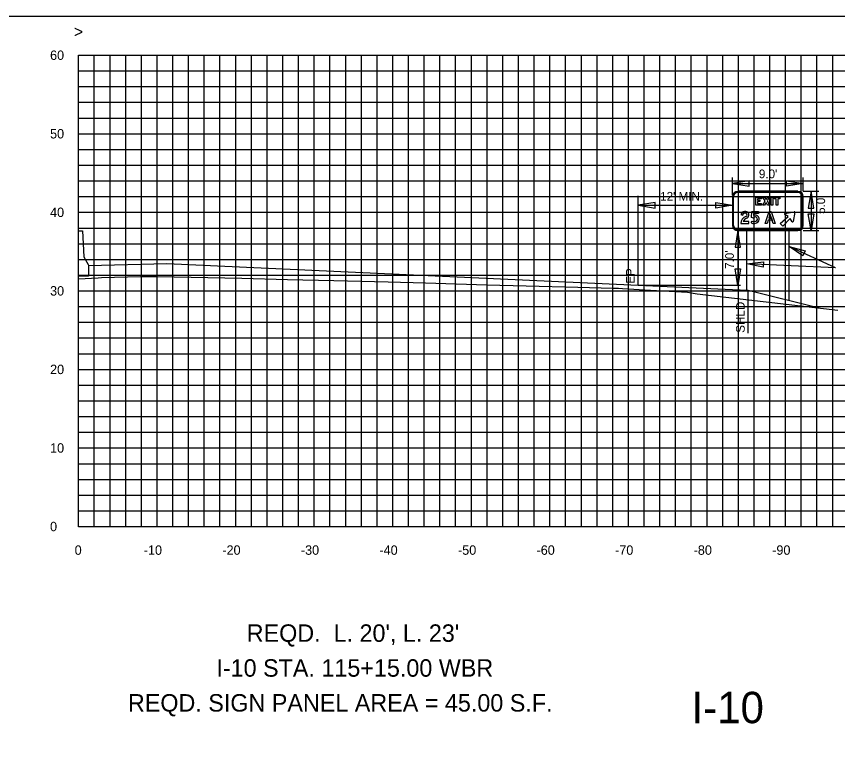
# Model space of a CAD drawing. Extents: x 2193008 to 2198143, y 1236112 to 1237864.
# Drawn here: x 2195380.9 to 2195485.4, y 1237228.8 to 1237323 of the extents above; entities that cross this region are included whole.
import ezdxf

# ---------------------------------------------------------------- set-up
doc = ezdxf.new("R2010")
doc.units = 0
for name, color, linetype in [('3', 7, 'Continuous'), ('31', 7, 'Continuous'), ('60', 7, 'Continuous'), ('Default', 7, 'Continuous'), ('GSBWFILL', 7, 'Continuous'), ('GSCOLORFILL', 7, 'Continuous'), ('GSDIMS', 7, 'Continuous'), ('GSOUTLINE', 7, 'Continuous'), ('Level 33', 7, 'Continuous'), ('Level 55', 7, 'Continuous'), ('Level 61', 7, 'Continuous'), ('LIMT-CSLINE', 7, 'Continuous'), ('M-ROADS', 7, 'Continuous')]:
    doc.layers.add(name, color=color, linetype=linetype)

msp = doc.modelspace()

# ---------------------------------------------------------------- linework, layer by layer
msp.add_lwpolyline([(2195228.78, 1237133.05), (2195528.78, 1237133.05), (2195528.78, 1237323.05), (2195228.78, 1237323.05)], close=True)
at = {"layer": '3'}
for p, q in [((2195460.03, 1237288.79), (2195460.03, 1237300.19)), ((2195485.14, 1237291.02), (2195479.22, 1237293.76)), ((2195485.14, 1237291.02), (2195473.83, 1237291.57))]:
    msp.add_line(p, q, dxfattribs=at)
at = {"layer": '60'}
for p, q in [((2195388.78, 1237258.11), (2195388.78, 1237318.11)), ((2195388.78, 1237258.05), (2195388.78, 1237258.11)), ((2195388.78, 1237258.11), (2195518.78, 1237258.11)), ((2195398.78, 1237258.05), (2195398.78, 1237258.11)), ((2195408.78, 1237258.05), (2195408.78, 1237258.11)), ((2195418.78, 1237258.05), (2195418.78, 1237258.11)), ((2195428.78, 1237258.05), (2195428.78, 1237258.11)), ((2195438.78, 1237258.05), (2195438.78, 1237258.11)), ((2195448.78, 1237258.05), (2195448.78, 1237258.11)), ((2195458.78, 1237258.05), (2195458.78, 1237258.11)), ((2195468.78, 1237258.05), (2195468.78, 1237258.11)), ((2195478.78, 1237258.05), (2195478.78, 1237258.11))]:
    msp.add_line(p, q, dxfattribs=at)
msp.add_lwpolyline([(2195483.22, 1237285.85), (2195474.03, 1237288.15), (2195472.03, 1237288.24), (2195460.03, 1237288.79), (2195448.03, 1237289.33), (2195436.03, 1237289.88), (2195424.03, 1237290.43), (2195412.03, 1237290.98), (2195400.03, 1237291.53), (2195390.03, 1237291.28), (2195390.03, 1237289.97), (2195388.78, 1237289.97)], dxfattribs=at)
at = {"layer": 'Default'}
msp.add_lwpolyline([(2195388.78, 1237295.73), (2195389.28, 1237295.73), (2195389.46, 1237292.45), (2195390.01, 1237291.45), (2195390.03, 1237291.28), (2195390.03, 1237289.97), (2195388.78, 1237289.97)], dxfattribs=at)
at = {"layer": 'GSBWFILL'}
for p, q in [((2195473.1, 1237297.82), (2195473.33, 1237297.74)), ((2195474.11, 1237296.94), (2195473.38, 1237296.94)), ((2195474.41, 1237296.75), (2195474.51, 1237296.97)), ((2195474.51, 1237296.97), (2195474.51, 1237296.97))]:
    msp.add_line(p, q, dxfattribs=at)
for points in [[(2195475.72, 1237300.03), (2195475.72, 1237299.83), (2195475.19, 1237299.83), (2195475.19, 1237299.67), (2195475.49, 1237299.67), (2195475.49, 1237299.47), (2195475.19, 1237299.47), (2195475.19, 1237299.23), (2195475.73, 1237299.23), (2195475.73, 1237299.03), (2195474.99, 1237299.03), (2195474.99, 1237300.03)], [(2195476.5, 1237299.03), (2195476.3, 1237299.36), (2195476.1, 1237299.03), (2195475.87, 1237299.03), (2195476.19, 1237299.55), (2195475.89, 1237300.03), (2195476.13, 1237300.03), (2195476.3, 1237299.74), (2195476.48, 1237300.03), (2195476.71, 1237300.03), (2195476.42, 1237299.55), (2195476.74, 1237299.03)], [(2195476.95, 1237300.03), (2195477.15, 1237300.03), (2195477.15, 1237299.03), (2195476.95, 1237299.03)], [(2195477.8, 1237299.03), (2195477.6, 1237299.03), (2195477.6, 1237299.83), (2195477.33, 1237299.83), (2195477.33, 1237300.03), (2195478.07, 1237300.03), (2195478.07, 1237299.83), (2195477.8, 1237299.83)], [(2195476.18, 1237296.7), (2195476.69, 1237298.2), (2195476.94, 1237298.2), (2195477.45, 1237296.7), (2195477.2, 1237296.7), (2195476.81, 1237297.83), (2195476.65, 1237297.35), (2195476.98, 1237297.35), (2195477.06, 1237297.11), (2195476.57, 1237297.11), (2195476.43, 1237296.7)]]:
    msp.add_lwpolyline(points, close=True, dxfattribs=at)
for points in [[(2195474.69, 1237297.36), (2195474.45, 1237297.43), (2195474.48, 1237298.2), (2195475.34, 1237298.2), (2195475.34, 1237297.96), (2195474.71, 1237297.96), (2195474.7, 1237297.7)], [(2195478.69, 1237297.96), (2195479.89, 1237298.19)], [(2195479.97, 1237298.11), (2195479.73, 1237296.92)], [(2195473.09, 1237296.7), (2195474.11, 1237296.7), (2195474.11, 1237296.94)], [(2195479.61, 1237296.9), (2195479.35, 1237297.32), (2195478.45, 1237296.35), (2195478.11, 1237296.68), (2195479.09, 1237297.58), (2195478.67, 1237297.84)]]:
    msp.add_lwpolyline(points, dxfattribs=at)
for centre, major_axis, ratio, start_param, end_param in [((2195473.59, 1237297.72), (0, 0.502), 0.999995, 0.087066, 1.367251), ((2195473.59, 1237297.72), (0, 0.262), 0.999995, 0.087066, 1.512721), ((2195473.6, 1237297.64), (0, 0.588), 0.999995, 5.803457, 6.370252), ((2195473.6, 1237297.64), (0, 0.348), 0.999995, 5.803457, 6.370252), ((2195473.67, 1237297.77), (0, 0.202), 0.999995, 3.458109, 5.803457), ((2195473.67, 1237297.77), (0, 0.442), 0.999995, 3.458123, 5.803457), ((2195478.7, 1237297.89), (0.0674, 0), 0.992222, 1.762394, 4.16288), ((2195479.9, 1237298.12), (0.0674, 0), 0.992222, 6.091588, 8.045579), ((2195474.02, 1237296.69), (0, 0.929), 0.999995, 0.316557, 1.561011), ((2195474.02, 1237296.69), (0, 0.689), 0.999995, 0.316562, 1.201505), ((2195474.74, 1237297.44), (0, 0.764), 0.999998, 2.690083, 3.916786), ((2195474.74, 1237297.44), (0, 0.524), 0.999998, 2.690083, 3.916786), ((2195474.93, 1237297.25), (0, 0.262), 0.999998, 3.916786, 7.426824), ((2195474.93, 1237297.25), (0, 0.502), 0.999998, 3.916786, 6.750783), ((2195479.67, 1237296.94), (0.0674, 0), 0.992222, 3.691101, 6.091588)]:
    msp.add_ellipse(centre, major_axis=major_axis, ratio=ratio, start_param=start_param, end_param=end_param, dxfattribs=at)
at = {"layer": 'GSCOLORFILL'}
for p, q in [((2195472.03, 1237300.11), (2195472.03, 1237296.45)), ((2195472.16, 1237296.45), (2195472.16, 1237300.11)), ((2195480.36, 1237300.78), (2195472.7, 1237300.78)), ((2195472.7, 1237300.66), (2195480.36, 1237300.66)), ((2195480.9, 1237300.11), (2195480.9, 1237296.45)), ((2195481.02, 1237296.45), (2195481.02, 1237300.11)), ((2195473.1, 1237297.82), (2195473.33, 1237297.74)), ((2195474.11, 1237296.94), (2195473.38, 1237296.94)), ((2195474.41, 1237296.75), (2195474.51, 1237296.97)), ((2195474.51, 1237296.97), (2195474.51, 1237296.97)), ((2195472.7, 1237295.79), (2195472.7, 1237295.91)), ((2195480.36, 1237295.91), (2195472.7, 1237295.91)), ((2195472.7, 1237295.91), (2195472.7, 1237295.79)), ((2195472.7, 1237295.79), (2195480.36, 1237295.79))]:
    msp.add_line(p, q, dxfattribs=at)
for points in [[(2195475.72, 1237300.03), (2195475.72, 1237299.83), (2195475.19, 1237299.83), (2195475.19, 1237299.67), (2195475.49, 1237299.67), (2195475.49, 1237299.47), (2195475.19, 1237299.47), (2195475.19, 1237299.23), (2195475.73, 1237299.23), (2195475.73, 1237299.03), (2195474.99, 1237299.03), (2195474.99, 1237300.03)], [(2195476.5, 1237299.03), (2195476.3, 1237299.36), (2195476.1, 1237299.03), (2195475.87, 1237299.03), (2195476.19, 1237299.55), (2195475.89, 1237300.03), (2195476.13, 1237300.03), (2195476.3, 1237299.74), (2195476.48, 1237300.03), (2195476.71, 1237300.03), (2195476.42, 1237299.55), (2195476.74, 1237299.03)], [(2195476.95, 1237300.03), (2195477.15, 1237300.03), (2195477.15, 1237299.03), (2195476.95, 1237299.03)], [(2195477.8, 1237299.03), (2195477.6, 1237299.03), (2195477.6, 1237299.83), (2195477.33, 1237299.83), (2195477.33, 1237300.03), (2195478.07, 1237300.03), (2195478.07, 1237299.83), (2195477.8, 1237299.83)], [(2195476.18, 1237296.7), (2195476.69, 1237298.2), (2195476.94, 1237298.2), (2195477.45, 1237296.7), (2195477.2, 1237296.7), (2195476.81, 1237297.83), (2195476.65, 1237297.35), (2195476.98, 1237297.35), (2195477.06, 1237297.11), (2195476.57, 1237297.11), (2195476.43, 1237296.7)]]:
    msp.add_lwpolyline(points, close=True, dxfattribs=at)
for points in [[(2195474.69, 1237297.36), (2195474.45, 1237297.43), (2195474.48, 1237298.2), (2195475.34, 1237298.2), (2195475.34, 1237297.96), (2195474.71, 1237297.96), (2195474.7, 1237297.7)], [(2195478.69, 1237297.96), (2195479.89, 1237298.19)], [(2195479.97, 1237298.11), (2195479.73, 1237296.92)], [(2195473.09, 1237296.7), (2195474.11, 1237296.7), (2195474.11, 1237296.94)], [(2195479.61, 1237296.9), (2195479.35, 1237297.32), (2195478.45, 1237296.35), (2195478.11, 1237296.68), (2195479.09, 1237297.58), (2195478.67, 1237297.84)]]:
    msp.add_lwpolyline(points, dxfattribs=at)
for centre, radius, start, end in [((2195472.7, 1237300.11), 0.666, 90, 180), ((2195472.7, 1237300.11), 0.541, 90, 180), ((2195480.36, 1237300.11), 0.666, 0, 90), ((2195480.36, 1237300.11), 0.541, 0, 90), ((2195472.7, 1237296.45), 0.666, 180, 270), ((2195472.7, 1237296.45), 0.541, 180, 270), ((2195480.36, 1237296.45), 0.666, 270, 0), ((2195480.36, 1237296.45), 0.541, 270, 0)]:
    msp.add_arc(centre, radius, start, end, dxfattribs=at)
for centre, major_axis, ratio, start_param, end_param in [((2195473.59, 1237297.72), (0, 0.502), 0.999995, 0.087066, 1.367251), ((2195473.59, 1237297.72), (0, 0.262), 0.999995, 0.087066, 1.512721), ((2195473.6, 1237297.64), (0, 0.588), 0.999995, 5.803457, 6.370252), ((2195473.6, 1237297.64), (0, 0.348), 0.999995, 5.803457, 6.370252), ((2195473.67, 1237297.77), (0, 0.202), 0.999995, 3.458109, 5.803457), ((2195473.67, 1237297.77), (0, 0.442), 0.999995, 3.458123, 5.803457), ((2195478.7, 1237297.89), (0.0674, 0), 0.992222, 1.762394, 4.16288), ((2195479.9, 1237298.12), (0.0674, 0), 0.992222, 6.091588, 8.045579), ((2195474.02, 1237296.69), (0, 0.929), 0.999995, 0.316557, 1.561011), ((2195474.02, 1237296.69), (0, 0.689), 0.999995, 0.316562, 1.201505), ((2195474.74, 1237297.44), (0, 0.764), 0.999998, 2.690083, 3.916786), ((2195474.74, 1237297.44), (0, 0.524), 0.999998, 2.690083, 3.916786), ((2195474.93, 1237297.25), (0, 0.262), 0.999998, 3.916786, 7.426824), ((2195474.93, 1237297.25), (0, 0.502), 0.999998, 3.916786, 6.750783), ((2195479.67, 1237296.94), (0.0674, 0), 0.992222, 3.691101, 6.091588)]:
    msp.add_ellipse(centre, major_axis=major_axis, ratio=ratio, start_param=start_param, end_param=end_param, dxfattribs=at)
at = {"layer": 'GSDIMS'}
for p, q in [((2195472.03, 1237300.28), (2195472.03, 1237302.52)), ((2195481.02, 1237300.78), (2195481.02, 1237302.52)), ((2195472.03, 1237301.76), (2195481.02, 1237301.76)), ((2195481.03, 1237300.78), (2195483, 1237300.78)), ((2195482.02, 1237300.78), (2195482.02, 1237295.79)), ((2195472.7, 1237295.79), (2195472.7, 1237288.79)), ((2195473.83, 1237288.15), (2195473.83, 1237295.79)), ((2195479.22, 1237286.85), (2195479.22, 1237295.79)), ((2195481.03, 1237295.79), (2195483, 1237295.79)), ((2195473.05, 1237288.79), (2195460.03, 1237288.79)), ((2195474.03, 1237282.73), (2195474.03, 1237288.15))]:
    msp.add_line(p, q, dxfattribs=at)
for points in [[(2195472.03, 1237301.76), (2195474.16, 1237301.42), (2195474.16, 1237302.11)], [(2195481.02, 1237301.76), (2195478.9, 1237301.42), (2195478.9, 1237302.11)], [(2195482.02, 1237300.78), (2195481.67, 1237298.65), (2195482.36, 1237298.65)], [(2195460.03, 1237299), (2195462.16, 1237298.65), (2195462.16, 1237299.34)], [(2195472.03, 1237299), (2195469.91, 1237298.65), (2195469.91, 1237299.34)], [(2195482.02, 1237295.79), (2195481.67, 1237297.91), (2195482.36, 1237297.91)], [(2195472.7, 1237295.79), (2195472.35, 1237293.66), (2195473.05, 1237293.66)], [(2195479.22, 1237293.76), (2195481.29, 1237293.19), (2195480.98, 1237292.56)], [(2195473.83, 1237291.57), (2195475.96, 1237291.82), (2195475.91, 1237291.12)], [(2195472.7, 1237288.79), (2195472.35, 1237290.91), (2195473.05, 1237290.91)]]:
    msp.add_lwpolyline(points, close=True, dxfattribs=at)
at = {"layer": 'GSOUTLINE'}
for p, q in [((2195473.1, 1237297.82), (2195473.33, 1237297.74)), ((2195474.11, 1237296.94), (2195473.38, 1237296.94)), ((2195474.41, 1237296.75), (2195474.51, 1237296.97)), ((2195474.51, 1237296.97), (2195474.51, 1237296.97))]:
    msp.add_line(p, q, dxfattribs=at)
for points in [[(2195475.72, 1237300.03), (2195475.72, 1237299.83), (2195475.19, 1237299.83), (2195475.19, 1237299.67), (2195475.49, 1237299.67), (2195475.49, 1237299.47), (2195475.19, 1237299.47), (2195475.19, 1237299.23), (2195475.73, 1237299.23), (2195475.73, 1237299.03), (2195474.99, 1237299.03), (2195474.99, 1237300.03)], [(2195476.5, 1237299.03), (2195476.3, 1237299.36), (2195476.1, 1237299.03), (2195475.87, 1237299.03), (2195476.19, 1237299.55), (2195475.89, 1237300.03), (2195476.13, 1237300.03), (2195476.3, 1237299.74), (2195476.48, 1237300.03), (2195476.71, 1237300.03), (2195476.42, 1237299.55), (2195476.74, 1237299.03)], [(2195476.95, 1237300.03), (2195477.15, 1237300.03), (2195477.15, 1237299.03), (2195476.95, 1237299.03)], [(2195477.8, 1237299.03), (2195477.6, 1237299.03), (2195477.6, 1237299.83), (2195477.33, 1237299.83), (2195477.33, 1237300.03), (2195478.07, 1237300.03), (2195478.07, 1237299.83), (2195477.8, 1237299.83)], [(2195476.57, 1237297.11), (2195476.43, 1237296.7), (2195476.18, 1237296.7), (2195476.69, 1237298.2), (2195476.94, 1237298.2), (2195477.45, 1237296.7), (2195477.2, 1237296.7), (2195477.06, 1237297.11)], [(2195476.65, 1237297.35), (2195476.98, 1237297.35), (2195476.81, 1237297.83)]]:
    msp.add_lwpolyline(points, close=True, dxfattribs=at)
for points in [[(2195474.69, 1237297.36), (2195474.45, 1237297.43), (2195474.48, 1237298.2), (2195475.34, 1237298.2), (2195475.34, 1237297.96), (2195474.71, 1237297.96), (2195474.7, 1237297.7)], [(2195478.69, 1237297.96), (2195479.89, 1237298.19)], [(2195479.97, 1237298.11), (2195479.73, 1237296.92)], [(2195473.09, 1237296.7), (2195474.11, 1237296.7), (2195474.11, 1237296.94)], [(2195479.61, 1237296.9), (2195479.35, 1237297.32), (2195478.45, 1237296.35), (2195478.11, 1237296.68), (2195479.09, 1237297.58), (2195478.67, 1237297.84)]]:
    msp.add_lwpolyline(points, dxfattribs=at)
for centre, major_axis, ratio, start_param, end_param in [((2195473.59, 1237297.72), (0, 0.502), 0.999995, 0.087066, 1.367251), ((2195473.59, 1237297.72), (0, 0.262), 0.999995, 0.087066, 1.512721), ((2195473.6, 1237297.64), (0, 0.588), 0.999995, 5.803457, 6.370252), ((2195473.6, 1237297.64), (0, 0.348), 0.999995, 5.803457, 6.370252), ((2195473.67, 1237297.77), (0, 0.202), 0.999995, 3.458109, 5.803457), ((2195473.67, 1237297.77), (0, 0.442), 0.999995, 3.458123, 5.803457), ((2195478.7, 1237297.89), (0.0674, 0), 0.992222, 1.762394, 4.16288), ((2195479.9, 1237298.12), (0.0674, 0), 0.992222, 6.091588, 8.045579), ((2195474.02, 1237296.69), (0, 0.929), 0.999995, 0.316557, 1.561011), ((2195474.02, 1237296.69), (0, 0.689), 0.999995, 0.316562, 1.201505), ((2195474.74, 1237297.44), (0, 0.764), 0.999998, 2.690083, 3.916786), ((2195474.74, 1237297.44), (0, 0.524), 0.999998, 2.690083, 3.916786), ((2195474.93, 1237297.25), (0, 0.262), 0.999998, 3.916786, 7.426824), ((2195474.93, 1237297.25), (0, 0.502), 0.999998, 3.916786, 6.750783), ((2195479.67, 1237296.94), (0.0674, 0), 0.992222, 3.691101, 6.091588)]:
    msp.add_ellipse(centre, major_axis=major_axis, ratio=ratio, start_param=start_param, end_param=end_param, dxfattribs=at)
at = {"layer": 'Level 61'}
msp.add_line((2195460.03, 1237299), (2195472.03, 1237299), dxfattribs=at)
at = {"layer": 'M-ROADS'}
for p, q in [((2195388.78, 1237318.11), (2195518.78, 1237318.11)), ((2195390.78, 1237258.11), (2195390.78, 1237318.11)), ((2195392.78, 1237258.11), (2195392.78, 1237318.11)), ((2195394.78, 1237258.11), (2195394.78, 1237318.11)), ((2195396.78, 1237258.11), (2195396.78, 1237318.11)), ((2195398.78, 1237258.11), (2195398.78, 1237318.11)), ((2195400.78, 1237258.11), (2195400.78, 1237318.11)), ((2195402.78, 1237258.11), (2195402.78, 1237318.11)), ((2195404.78, 1237258.11), (2195404.78, 1237318.11)), ((2195406.78, 1237258.11), (2195406.78, 1237318.11)), ((2195408.78, 1237258.11), (2195408.78, 1237318.11)), ((2195410.78, 1237258.11), (2195410.78, 1237318.11)), ((2195412.78, 1237258.11), (2195412.78, 1237318.11)), ((2195414.78, 1237258.11), (2195414.78, 1237318.11)), ((2195416.78, 1237258.11), (2195416.78, 1237318.11)), ((2195418.78, 1237258.11), (2195418.78, 1237318.11)), ((2195420.78, 1237258.11), (2195420.78, 1237318.11)), ((2195422.78, 1237258.11), (2195422.78, 1237318.11)), ((2195424.78, 1237258.11), (2195424.78, 1237318.11)), ((2195426.78, 1237258.11), (2195426.78, 1237318.11)), ((2195428.78, 1237258.11), (2195428.78, 1237318.11)), ((2195430.78, 1237258.11), (2195430.78, 1237318.11)), ((2195432.78, 1237258.11), (2195432.78, 1237318.11)), ((2195434.78, 1237258.11), (2195434.78, 1237318.11)), ((2195436.78, 1237258.11), (2195436.78, 1237318.11)), ((2195438.78, 1237258.11), (2195438.78, 1237318.11)), ((2195440.78, 1237258.11), (2195440.78, 1237318.11)), ((2195442.78, 1237258.11), (2195442.78, 1237318.11)), ((2195444.78, 1237258.11), (2195444.78, 1237318.11)), ((2195446.78, 1237258.11), (2195446.78, 1237318.11)), ((2195448.78, 1237258.11), (2195448.78, 1237318.11)), ((2195450.78, 1237258.11), (2195450.78, 1237318.11)), ((2195452.78, 1237258.11), (2195452.78, 1237318.11)), ((2195454.78, 1237258.11), (2195454.78, 1237318.11)), ((2195456.78, 1237258.11), (2195456.78, 1237318.11)), ((2195458.78, 1237258.11), (2195458.78, 1237318.11)), ((2195460.78, 1237258.11), (2195460.78, 1237318.11)), ((2195462.78, 1237258.11), (2195462.78, 1237318.11)), ((2195464.78, 1237258.11), (2195464.78, 1237318.11)), ((2195466.78, 1237258.11), (2195466.78, 1237318.11)), ((2195468.78, 1237258.11), (2195468.78, 1237318.11)), ((2195470.78, 1237258.11), (2195470.78, 1237318.11)), ((2195472.78, 1237258.11), (2195472.78, 1237318.11)), ((2195474.78, 1237258.11), (2195474.78, 1237318.11)), ((2195476.78, 1237258.11), (2195476.78, 1237318.11)), ((2195478.78, 1237258.11), (2195478.78, 1237318.11)), ((2195480.78, 1237258.11), (2195480.78, 1237318.11)), ((2195482.78, 1237258.11), (2195482.78, 1237318.11)), ((2195484.78, 1237258.11), (2195484.78, 1237318.11)), ((2195388.78, 1237316.11), (2195518.78, 1237316.11)), ((2195388.78, 1237314.11), (2195518.78, 1237314.11)), ((2195388.78, 1237312.11), (2195518.78, 1237312.11)), ((2195388.78, 1237310.11), (2195518.78, 1237310.11)), ((2195388.78, 1237308.11), (2195518.78, 1237308.11)), ((2195388.78, 1237306.11), (2195518.78, 1237306.11)), ((2195388.78, 1237304.11), (2195518.78, 1237304.11)), ((2195388.78, 1237302.11), (2195518.78, 1237302.11)), ((2195388.78, 1237300.11), (2195518.78, 1237300.11)), ((2195388.78, 1237298.11), (2195518.78, 1237298.11)), ((2195388.78, 1237296.11), (2195518.78, 1237296.11)), ((2195388.78, 1237294.11), (2195518.78, 1237294.11)), ((2195388.78, 1237292.11), (2195518.78, 1237292.11)), ((2195388.78, 1237290.11), (2195518.78, 1237290.11)), ((2195388.78, 1237288.11), (2195518.78, 1237288.11)), ((2195388.78, 1237286.11), (2195518.78, 1237286.11)), ((2195388.78, 1237284.11), (2195518.78, 1237284.11)), ((2195388.78, 1237282.11), (2195518.78, 1237282.11)), ((2195388.78, 1237280.11), (2195518.78, 1237280.11)), ((2195388.78, 1237278.11), (2195518.78, 1237278.11)), ((2195388.78, 1237276.11), (2195518.78, 1237276.11)), ((2195388.78, 1237274.11), (2195518.78, 1237274.11)), ((2195388.78, 1237272.11), (2195518.78, 1237272.11)), ((2195388.78, 1237270.11), (2195518.78, 1237270.11)), ((2195388.78, 1237268.11), (2195518.78, 1237268.11)), ((2195388.78, 1237266.11), (2195518.78, 1237266.11)), ((2195388.78, 1237264.11), (2195518.78, 1237264.11)), ((2195388.78, 1237262.11), (2195518.78, 1237262.11)), ((2195388.78, 1237260.11), (2195518.78, 1237260.11)), ((2195388.78, 1237258.11), (2195518.78, 1237258.11))]:
    msp.add_line(p, q, dxfattribs=at)
msp.add_lwpolyline([(2195485.45, 1237285.59), (2195467.52, 1237287.69), (2195466.31, 1237287.9), (2195461.59, 1237288.16), (2195458.03, 1237288.37), (2195457.51, 1237288.39), (2195456.78, 1237288.43), (2195452.35, 1237288.54), (2195445.77, 1237288.69), (2195440.75, 1237288.85), (2195432.93, 1237289.09), (2195428.21, 1237289.21), (2195421.27, 1237289.39), (2195415.37, 1237289.53), (2195409.54, 1237289.68), (2195398.78, 1237289.89), (2195398.11, 1237289.91), (2195398.07, 1237289.91), (2195396.86, 1237289.9), (2195396.67, 1237289.89), (2195391.7, 1237289.77), (2195391.25, 1237289.74), (2195388.78, 1237289.59)], dxfattribs=at)

# ---------------------------------------------------------------- texts
at = {"layer": '31'}
for s, p in [('60', (2195385.15, 1237317.51)), ('50', (2195385.15, 1237307.51)), ('40', (2195385.15, 1237297.51)), ('30', (2195385.15, 1237287.51)), ('20', (2195385.15, 1237277.51)), ('10', (2195385.15, 1237267.51)), ('0', (2195385.15, 1237257.51))]:
    msp.add_text(s, height=1.2, dxfattribs=at).set_placement(p)
at = {"layer": '60'}
msp.add_text('>', height=1.5, dxfattribs=at).set_placement((2195388.18, 1237320.36))
at = {"layer": 'Level 33'}
msp.add_text('I-10', height=3.998, rotation=360, dxfattribs=at).set_placement((2195466.81, 1237233.07))
at = {"layer": 'Level 55'}
for s, height, p in [("9.0'", 1.11, (2195475.38, 1237302.45)), ("12' MIN.", 1.11, (2195462.81, 1237299.59)), (" REQD.  L. 20', L. 23'", 2.2209, (2195409.36, 1237243.43)), ('I-10 STA. 115+15.00 WBR', 2.2209, (2195406.32, 1237238.99)), ('REQD. SIGN PANEL AREA = 45.00 S.F.', 2.2209, (2195395.06, 1237234.55))]:
    msp.add_text(s, height=height, dxfattribs=at).set_placement(p)
for s, p in [("5.0'", (2195483.81, 1237297.9)), ("7.0'", (2195472.2, 1237290.9)), ('EP', (2195459.58, 1237289.02)), ('SHLD', (2195473.58, 1237282.77))]:
    msp.add_text(s, height=1.11, rotation=90, dxfattribs=at).set_placement(p)
at = {"layer": 'LIMT-CSLINE'}
for s, p in [('0', (2195388.28, 1237254.51)), ('-10', (2195397.08, 1237254.51)), ('-20', (2195407.08, 1237254.51)), ('-30', (2195417.08, 1237254.51)), ('-40', (2195427.08, 1237254.51)), ('-50', (2195437.08, 1237254.51)), ('-60', (2195447.08, 1237254.51)), ('-70', (2195457.08, 1237254.51)), ('-80', (2195467.08, 1237254.51)), ('-90', (2195477.08, 1237254.51))]:
    msp.add_text(s, height=1.2, dxfattribs=at).set_placement(p)

doc.saveas('drawing.dxf')
